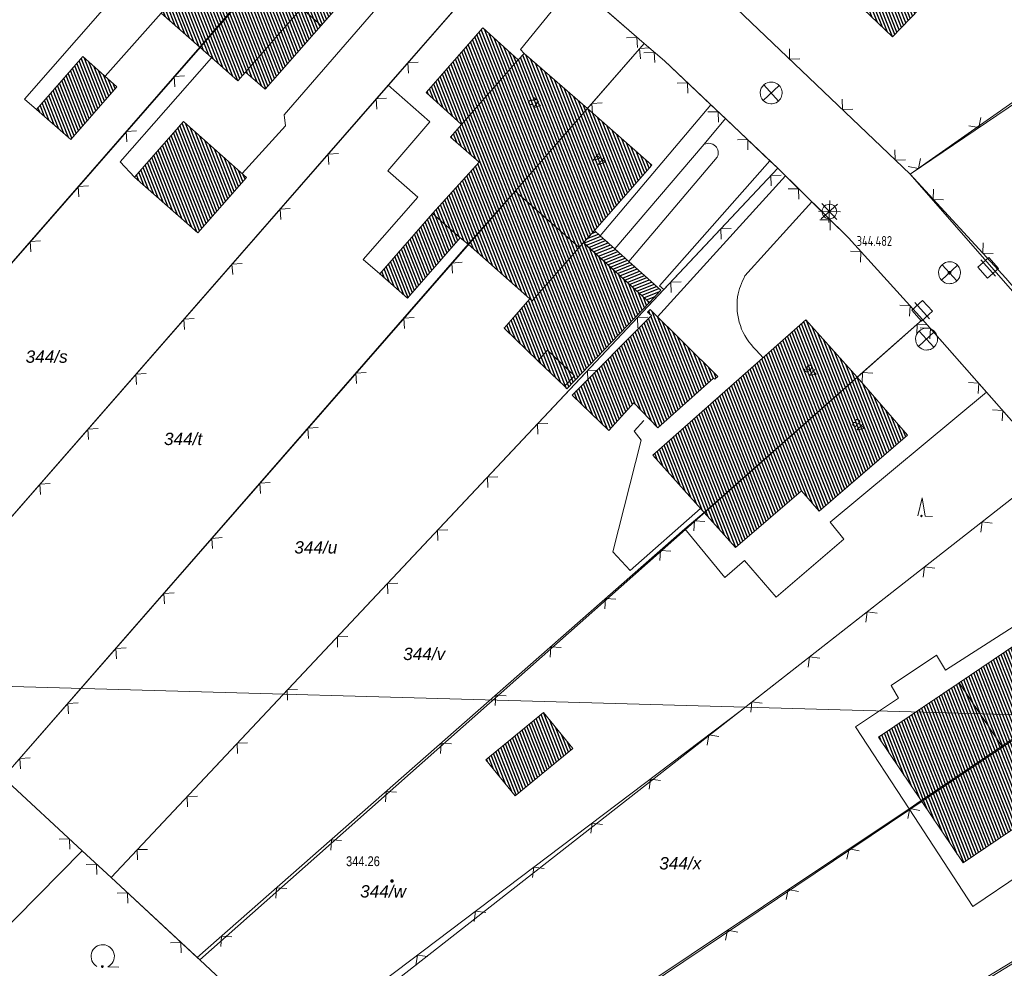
# Model space of a CAD drawing. Header units: metres. Extents: x 345144 to 348639, y 5629211 to 5635235.
# Tile 898 of 1056: x 347776 to 347843, y 5630671 to 5630736. Entities that reach past the tile are written whole.
import ezdxf
from ezdxf.enums import TextEntityAlignment as Align

# ---------------------------------------------------------------- set-up
doc = ezdxf.new("R2010")
doc.units = ezdxf.units.M
doc.header["$MEASUREMENT"] = 0
doc.linetypes.add('4_4', pattern=[1.4, 0.7, -0.7])
for name, color, linetype in [('011 Gebäude', 7, 'Continuous'), ('028 Geländeform', 7, 'Continuous'), ('028 Geländeform Ausg.', 7, 'Continuous'), ('065-066 Ver_Entsorgung', 7, 'Continuous'), ('065-066 Ver_Entsorgung Ausg.', 7, 'Continuous'), ('081-083 Topographie', 7, 'Continuous'), ('AX Flurstück', 7, 'Continuous'), ('AX Gebäude', 7, 'Continuous'), ('Blatt', 7, 'Continuous'), ('Definitionslinie', 7, 'Continuous'), ('Präsentationsobjekt -Text (punktförmig)', 7, 'Continuous')]:
    doc.layers.add(name, color=color, linetype=linetype)
doc.styles.add('ARIAL', font='arial.ttf', dxfattribs={"height": 1})
doc.styles.add('ARIALIT', font='ariali.ttf', dxfattribs={"height": 1})
doc.styles.add('DIN-6776-IT', font='txt', dxfattribs={"height": 1})
pattern_1 = [(111.5294117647, (0, 0), (-0.186045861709, -0.07339575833), [])]

# ---------------------------------------------------------------- blocks, each defined once
blk = doc.blocks.new('alk_3504_nrw')
at = {"color": 134, "lineweight": 5, "true_color": 0x00b2b2, "flags": 128}
for points in [[(-0.729333, -0.684), (-0.707333, -0.707333), (0.707333, 0.707333)], [(-0.707333, 0.707333), (0.707333, -0.707333)]]:
    blk.add_lwpolyline(points, dxfattribs=at)
at = {"color": 134, "lineweight": 5, "true_color": 0x00b2b2}
for start, end in [(90, -90), (-90, 90)]:
    blk.add_arc((0, 0), 1, start, end, dxfattribs=at)
blk = doc.blocks.new('alk_5742_nrw')
at = {"color": 134, "lineweight": 5, "true_color": 0x00b2b2, "flags": 128}
for points in [[(0, -1), (0, 1)], [(1, 0), (-1, 0)], [(0.707333, -0.707333), (-0.707333, 0.707333)], [(-0.707333, -0.707333), (0.707333, 0.707333)]]:
    blk.add_lwpolyline(points, dxfattribs=at)
at = {"color": 134, "lineweight": 5, "true_color": 0x00b2b2}
for start, end in [(0, 180), (180, 0)]:
    blk.add_arc((0, 0), 0.666667, start, end, dxfattribs=at)
blk = doc.blocks.new('alk_043x_nrw')
h = blk.add_hatch(color=7)
edge = h.paths.add_edge_path(flags=0)
edge.add_arc((0, 0), 1, 180, 360, ccw=False)
edge.add_arc((0, 0), 1, 0, 180, ccw=False)
blk = doc.blocks.new('alk_7100_nrwx2')
at = {"true_color": 0x2e2e2e}
h = blk.add_hatch(color=250, dxfattribs=at)
edge = h.paths.add_edge_path(flags=0)
edge.add_arc((0.024073, -0.597267), 0.057254, 180, 360, ccw=False)
edge.add_arc((0.024073, -0.597267), 0.057255, 0, 180, ccw=False)
at = {"color": 250, "lineweight": 5, "true_color": 0x2e2e2e, "flags": 128}
blk.add_lwpolyline([(0.349382, -0.597267), (1, -0.597267)], dxfattribs=at)
at = {"color": 250, "lineweight": 5, "true_color": 0x2e2e2e}
for centre, radius, start, end in [((0.024073, 0.012362), 0.690995, -61.91481688, -118.08518312), ((0.024073, -0.597267), 0.057255, 0, 180), ((0.024073, -0.597267), 0.057254, 180, 0)]:
    blk.add_arc(centre, radius, start, end, dxfattribs=at)
blk = doc.blocks.new('alk_7200_nrwx2')
at = {"true_color": 0x2e2e2e}
h = blk.add_hatch(color=250, dxfattribs=at)
edge = h.paths.add_edge_path(flags=0)
edge.add_arc((-0.020544, -0.388118), 0.055525, 180, 360, ccw=False)
edge.add_arc((-0.020544, -0.388118), 0.055525, 0, 180, ccw=False)
at = {"color": 250, "lineweight": 5, "true_color": 0x2e2e2e, "flags": 128}
blk.add_lwpolyline([(-0.298168, -0.388118), (-0.020544, 1), (0.257079, -0.388118), (0.812326, -0.388118)], dxfattribs=at)
blk.add_lwpolyline([(-0.298168, -0.388118), (-0.020544, 1), (0.257079, -0.388118), (0.812326, -0.388118)], dxfattribs=at)
at = {"color": 250, "lineweight": 5, "true_color": 0x2e2e2e}
for start, end in [(0, 180), (180, 0)]:
    blk.add_arc((-0.020544, -0.388118), 0.055525, start, end, dxfattribs=at)
blk = doc.blocks.new('3488_swc')
at = {"color": 7, "lineweight": 5, "flags": 128}
for points in [[(1, 0), (-1, 0)], [(0.666667, 0.666667), (-0.666667, 0.666667), (-0.666667, -0.666667), (0.666667, -0.666667), (0.666667, 0.666667)]]:
    blk.add_lwpolyline(points, dxfattribs=at)

msp = doc.modelspace()

# ---------------------------------------------------------------- hatches: boundary and pattern name
at = {"layer": '011 Gebäude', "true_color": 0x8f8f8f}
h = msp.add_hatch(dxfattribs=at)
h.set_pattern_fill('_USER', color=252, scale=0.2, angle=201.88235294, style=0, pattern_type=0)
h.set_pattern_definition([(201.882352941, (0, 0), (0.074540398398, -0.185590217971), [])])
h.paths.add_polyline_path([(347814.957, 5630721.822), (347815.344, 5630721.474), (347815.344, 5630721.474), (347816.348, 5630720.571), (347816.348, 5630720.571), (347817.311, 5630719.703), (347817.311, 5630719.703), (347819.49, 5630717.743), (347819.49, 5630717.743), (347818.715, 5630716.891), (347818.715, 5630716.891), (347814.207, 5630720.995), (347814.207, 5630720.995)], flags=0)
at = {"layer": 'AX Gebäude', "true_color": 0x4f4f4f}
h = msp.add_hatch(dxfattribs=at)
h.set_pattern_fill('_USER', color=251, scale=0.2, angle=111.52941176, style=0, pattern_type=0)
h.set_pattern_definition(pattern_1)
h.paths.add_polyline_path([(347788.424, 5630742.884), (347793.377, 5630748.52), (347797.188, 5630745.133), (347787.931, 5630734.37), (347785.298, 5630736.699), (347785.861, 5630737.336), (347789.737, 5630741.725), (347788.499, 5630742.818)], flags=0)
h = msp.add_hatch(dxfattribs=at)
h.set_pattern_fill('_USER', color=251, scale=0.2, angle=111.52941176, style=0, pattern_type=0)
h.set_pattern_definition(pattern_1)
h.paths.add_polyline_path([(347833.392, 5630748.049), (347835.409, 5630746.113), (347837.531, 5630748.323), (347841.274, 5630744.73), (347839.308, 5630742.683), (347840.843, 5630741.209), (347840.671, 5630741.03), (347840.873, 5630740.835), (347835.357, 5630735.078), (347827.852, 5630742.268), (347831.008, 5630745.562), (347832.167, 5630746.771)], flags=0)
h = msp.add_hatch(dxfattribs=at)
h.set_pattern_fill('_USER', color=251, scale=0.2, angle=111.52941176, style=0, pattern_type=0)
h.set_pattern_definition(pattern_1)
h.paths.add_polyline_path([(347796.245, 5630735.862), (347794.902, 5630737.042), (347791.066, 5630732.675), (347790.534, 5630732.069), (347787.931, 5630734.37), (347797.188, 5630745.133), (347801.273, 5630741.583)], flags=0)
h = msp.add_hatch(dxfattribs=at)
h.set_pattern_fill('_USER', color=251, scale=0.2, angle=111.52941176, style=0, pattern_type=0)
h.set_pattern_definition(pattern_1)
h.paths.add_polyline_path([(347791.066, 5630732.675), (347794.902, 5630737.042), (347796.245, 5630735.862), (347792.409, 5630731.495)], flags=0)
h = msp.add_hatch(dxfattribs=at)
h.set_pattern_fill('_USER', color=251, scale=0.2, angle=111.52941176, style=0, pattern_type=0)
h.set_pattern_definition(pattern_1)
h.paths.add_polyline_path([(347803.437, 5630731.263), (347807.31, 5630735.697), (347809.74, 5630733.5), (347805.85, 5630729.086)], flags=0)
h = msp.add_hatch(dxfattribs=at)
h.set_pattern_fill('_USER', color=251, scale=0.2, angle=111.52941176, style=0, pattern_type=0)
h.set_pattern_definition(pattern_1)
h.paths.add_polyline_path([(347776.755, 5630730.114), (347779.931, 5630733.742), (347782.264, 5630731.667), (347779.102, 5630728.057)], flags=0)
h = msp.add_hatch(dxfattribs=at)
h.set_pattern_fill('_USER', color=251, scale=0.2, angle=111.52941176, style=0, pattern_type=0)
h.set_pattern_definition(pattern_1)
h.paths.add_polyline_path([(347805.85, 5630729.086), (347809.74, 5630733.5), (347810.149, 5630733.951), (347814.47, 5630730.168), (347809.518, 5630724.513), (347806.311, 5630720.894), (347805.772, 5630721.318), (347803.869, 5630722.985), (347807.062, 5630726.508), (347805.105, 5630728.224)], flags=0)
h = msp.add_hatch(dxfattribs=at)
h.set_pattern_fill('_USER', color=251, scale=0.2, angle=111.52941176, style=0, pattern_type=0)
h.set_pattern_definition(pattern_1)
h.paths.add_polyline_path([(347814.47, 5630730.168), (347818.882, 5630726.308), (347814.957, 5630721.823), (347814.206, 5630720.996), (347813.908, 5630720.664), (347809.518, 5630724.513)], flags=0)
h = msp.add_hatch(dxfattribs=at)
h.set_pattern_fill('_USER', color=251, scale=0.2, angle=111.52941176, style=0, pattern_type=0)
h.set_pattern_definition(pattern_1)
h.paths.add_polyline_path([(347786.818, 5630729.284), (347791.136, 5630725.453), (347787.808, 5630721.673), (347783.475, 5630725.487)], flags=0)
h = msp.add_hatch(dxfattribs=at)
h.set_pattern_fill('_USER', color=251, scale=0.2, angle=111.52941176, style=0, pattern_type=0)
h.set_pattern_definition(pattern_1)
h.paths.add_polyline_path([(347809.518, 5630724.513), (347813.908, 5630720.664), (347810.694, 5630717.006), (347810.532, 5630717.149), (347806.311, 5630720.894)], flags=0)
h = msp.add_hatch(dxfattribs=at)
h.set_pattern_fill('_USER', color=251, scale=0.2, angle=111.52941176, style=0, pattern_type=0)
h.set_pattern_definition(pattern_1)
h.paths.add_polyline_path([(347800.258, 5630718.856), (347803.869, 5630722.985), (347805.772, 5630721.318), (347802.169, 5630717.188)], flags=0)
h = msp.add_hatch(dxfattribs=at)
h.set_pattern_fill('_USER', color=251, scale=0.2, angle=111.52941176, style=0, pattern_type=0)
h.set_pattern_definition(pattern_1)
h.paths.add_polyline_path([(347814.206, 5630720.996), (347818.715, 5630716.892), (347813.076, 5630710.989), (347812.904, 5630711.174), (347813.588, 5630711.889), (347811.75, 5630713.629), (347811.071, 5630712.918), (347808.772, 5630715.136), (347810.532, 5630717.149), (347810.694, 5630717.006), (347813.908, 5630720.664)], flags=0)
h = msp.add_hatch(dxfattribs=at)
h.set_pattern_fill('_USER', color=251, scale=0.2, angle=111.52941176, style=0, pattern_type=0)
h.set_pattern_definition(pattern_1)
h.paths.add_polyline_path([(347818.773, 5630716.419), (347823.4, 5630711.825), (347823.196, 5630711.646), (347823.094, 5630711.727), (347819.301, 5630708.319), (347817.655, 5630710.022), (347815.936, 5630708.148), (347813.428, 5630710.558), (347818.851, 5630716.003), (347818.583, 5630716.228)], flags=0)
h = msp.add_hatch(dxfattribs=at)
h.set_pattern_fill('_USER', color=251, scale=0.2, angle=111.52941176, style=0, pattern_type=0)
h.set_pattern_definition(pattern_1)
h.paths.add_polyline_path([(347832.95, 5630711.784), (347822.457, 5630702.533), (347818.945, 5630706.458), (347829.436, 5630715.703)], flags=0)
h = msp.add_hatch(dxfattribs=at)
h.set_pattern_fill('_USER', color=251, scale=0.2, angle=111.52941176, style=0, pattern_type=0)
h.set_pattern_definition(pattern_1)
h.paths.add_polyline_path([(347811.75, 5630713.629), (347813.588, 5630711.889), (347812.904, 5630711.174), (347811.071, 5630712.918)], flags=0)
h = msp.add_hatch(dxfattribs=at)
h.set_pattern_fill('_USER', color=251, scale=0.2, angle=111.52941176, style=0, pattern_type=0)
h.set_pattern_definition(pattern_1)
h.paths.add_polyline_path([(347822.457, 5630702.533), (347832.95, 5630711.784), (347836.389, 5630707.813), (347830.331, 5630702.616), (347829.138, 5630704.007), (347824.611, 5630700.126)], flags=0)
h = msp.add_hatch(dxfattribs=at)
h.set_pattern_fill('_USER', color=251, scale=0.2, angle=111.52941176, style=0, pattern_type=0)
h.set_pattern_definition(pattern_1)
h.paths.add_polyline_path([(347839.911, 5630690.873), (347846.205, 5630695.119), (347849.137, 5630690.771), (347842.842, 5630686.527)], flags=0)
h = msp.add_hatch(dxfattribs=at)
h.set_pattern_fill('_USER', color=251, scale=0.2, angle=111.52941176, style=0, pattern_type=0)
h.set_pattern_definition(pattern_1)
h.paths.add_polyline_path([(347837.326, 5630682.806), (347834.394, 5630687.153), (347839.911, 5630690.873), (347842.842, 5630686.527)], flags=0)
h = msp.add_hatch(dxfattribs=at)
h.set_pattern_fill('_USER', color=251, scale=0.2, angle=111.52941176, style=0, pattern_type=0)
h.set_pattern_definition(pattern_1)
h.paths.add_polyline_path([(347842.842, 5630686.527), (347849.137, 5630690.771), (347852.13, 5630686.33), (347845.841, 5630682.092), (347844.14, 5630681.219), (347840.192, 5630678.557), (347837.326, 5630682.806)], flags=0)
h = msp.add_hatch(dxfattribs=at)
h.set_pattern_fill('_USER', color=251, scale=0.2, angle=111.52941176, style=0, pattern_type=0)
h.set_pattern_definition(pattern_1)
h.paths.add_polyline_path([(347807.519, 5630685.61), (347811.473, 5630688.835), (347813.483, 5630686.37), (347809.529, 5630683.145)], flags=0)

# ---------------------------------------------------------------- linework, layer by layer
at = {"layer": '011 Gebäude', "color": 251, "linetype": 'Continuous', "lineweight": 13, "true_color": 0x4f4f4f, "flags": 128}
msp.add_lwpolyline([(347814.957, 5630721.822), (347815.344, 5630721.474), (347815.344, 5630721.474), (347816.348, 5630720.571), (347816.348, 5630720.571), (347817.311, 5630719.703), (347817.311, 5630719.703), (347819.49, 5630717.743), (347819.49, 5630717.743), (347818.715, 5630716.891), (347818.715, 5630716.891), (347814.207, 5630720.995), (347814.207, 5630720.995), (347814.957, 5630721.822)], dxfattribs=at)
at = {"layer": '081-083 Topographie', "color": 7, "linetype": 'Continuous', "lineweight": 5, "flags": 128}
for points in [[(347794.506, 5630755.477), (347793.321, 5630751.721), (347793.321, 5630751.721), (347780.726, 5630737.465), (347780.726, 5630737.465), (347781.281, 5630736.91), (347781.281, 5630736.91), (347775.94, 5630730.818), (347775.94, 5630730.818), (347776.755, 5630730.114)], [(347836.558, 5630725.678), (347870.827, 5630748.876)], [(347814.196, 5630746.266), (347814.769, 5630745.766), (347814.769, 5630745.766), (347816.038, 5630744.66), (347816.038, 5630744.66), (347823.323, 5630738.308), (347823.323, 5630738.308), (347823.689, 5630737.989), (347823.689, 5630737.989), (347836.558, 5630725.678)], [(347790.837, 5630725.719), (347793.796, 5630728.995), (347793.796, 5630728.995), (347793.706, 5630729.752), (347793.706, 5630729.752), (347805.816, 5630743.717), (347805.816, 5630743.717), (347807.171, 5630744.393)], [(347766.29, 5630692.204), (347800.843, 5630731.785), (347800.843, 5630731.785), (347806.79, 5630738.598), (347806.79, 5630738.598), (347809.825, 5630742.074)], [(347809.825, 5630742.074), (347811.069, 5630740.988), (347811.069, 5630740.988), (347813.589, 5630738.789), (347813.589, 5630738.789), (347818.349, 5630734.633)], [(347810.149, 5630733.951), (347809.904, 5630734.22), (347809.904, 5630734.22), (347813.589, 5630738.789)], [(347781.454, 5630732.387), (347785.298, 5630736.698)], [(347758.138, 5630700.246), (347787.931, 5630734.37)], [(347814.47, 5630730.168), (347818.349, 5630734.633)], [(347818.349, 5630734.633), (347819.741, 5630733.436), (347819.741, 5630733.436), (347822.923, 5630730.43), (347822.923, 5630730.43), (347823.919, 5630729.488), (347823.919, 5630729.488), (347826.971, 5630726.603), (347826.971, 5630726.603), (347827.507, 5630726.097)], [(347783.475, 5630725.487), (347782.494, 5630726.533), (347782.494, 5630726.533), (347788.747, 5630733.648)], [(347800.843, 5630731.785), (347803.679, 5630729.266), (347803.679, 5630729.266), (347800.801, 5630725.903), (347800.801, 5630725.903), (347802.867, 5630724.104), (347802.867, 5630724.104), (347799.125, 5630719.848), (347799.125, 5630719.848), (347800.258, 5630718.855)], [(347815.344, 5630721.474), (347822.923, 5630730.43)], [(347822.471, 5630727.726), (347823.919, 5630729.488)], [(347816.348, 5630720.571), (347822.471, 5630727.726)], [(347823.364, 5630726.841), (347817.311, 5630719.703)], [(347781.863, 5630677.544), (347819.696, 5630717.788), (347819.696, 5630717.788), (347827.507, 5630726.097)], [(347819.696, 5630717.788), (347819.408, 5630718.031), (347819.408, 5630718.031), (347826.971, 5630726.603)], [(347827.507, 5630726.097), (347828.034, 5630725.575), (347828.034, 5630725.575), (347829.834, 5630723.795), (347829.834, 5630723.795), (347832.338, 5630721.316), (347832.338, 5630721.316), (347837.423, 5630715.743)], [(347819.274, 5630715.921), (347828.034, 5630725.575)], [(347836.558, 5630725.678), (347843.119, 5630718.561), (347843.119, 5630718.561), (347843.517, 5630718.078), (347843.517, 5630718.078), (347846.009, 5630715.052), (347846.009, 5630715.052), (347848.673, 5630711.827), (347848.673, 5630711.827), (347850.838, 5630708.914), (347850.838, 5630708.914), (347860.525, 5630715.063)], [(347829.834, 5630723.795), (347825.26, 5630718.72)], [(347774.487, 5630684.393), (347806.311, 5630720.894)], [(347832.95, 5630711.783), (347837.423, 5630715.743)], [(347837.423, 5630715.743), (347841.804, 5630710.759), (347841.804, 5630710.759), (347844.005, 5630708.254), (347844.005, 5630708.254), (347846.136, 5630705.526)], [(347826.019, 5630713.643), (347826.494, 5630713.109)], [(347821.144, 5630701.403), (347823.892, 5630698.085), (347823.892, 5630698.085), (347825.221, 5630699.249), (347825.221, 5630699.249), (347827.39, 5630696.737), (347827.39, 5630696.737), (347832.027, 5630700.697), (347832.027, 5630700.697), (347831.094, 5630701.859), (347831.094, 5630701.859), (347841.804, 5630710.759)], [(347822.212, 5630702.806), (347817.399, 5630698.563), (347817.399, 5630698.563), (347816.224, 5630699.845), (347816.224, 5630699.845), (347818.147, 5630707.478), (347818.147, 5630707.478), (347817.663, 5630708.103), (347817.663, 5630708.103), (347818.339, 5630708.827)], [(347793.789, 5630666.468), (347796.592, 5630667.508), (347796.592, 5630667.508), (347825.029, 5630689.002), (347825.029, 5630689.002), (347846.136, 5630705.526)], [(347787.767, 5630672.061), (347821.144, 5630701.403), (347821.144, 5630701.403), (347822.458, 5630702.532)], [(347846.873, 5630673.809), (347844.17, 5630677.792), (347844.17, 5630677.792), (347840.863, 5630675.567), (347840.863, 5630675.567), (347836.493, 5630682.249), (347836.493, 5630682.249), (347832.828, 5630687.853), (347832.828, 5630687.853), (347835.764, 5630689.809), (347835.764, 5630689.809), (347835.273, 5630690.693), (347835.273, 5630690.693), (347838.362, 5630692.756), (347838.362, 5630692.756), (347838.99, 5630691.739), (347838.99, 5630691.739), (347850.675, 5630699.226)], [(347774.487, 5630684.393), (347779.886, 5630679.379)], [(347806.649, 5630662.307), (347836.493, 5630682.249), (347836.493, 5630682.249), (347837.326, 5630682.805)], [(347817.613, 5630656.027), (347846.873, 5630673.809), (347846.873, 5630673.809), (347861.414, 5630682.57)], [(347779.886, 5630679.379), (347781.863, 5630677.544)], [(347781.863, 5630677.544), (347787.767, 5630672.061)], [(347787.767, 5630672.061), (347787.933, 5630671.907), (347787.933, 5630671.907), (347790.111, 5630669.885)]]:
    msp.add_lwpolyline(points, dxfattribs=at)
at = {"layer": '081-083 Topographie', "color": 7, "linetype": 'Continuous', "lineweight": 5}
for centre, radius, start, end in [((347822.771, 5630727.136), 0.661891, -26.44898966, 116.95217894), ((347829.414, 5630716.454), 4.731857, 151.38760761, 169.74930831), ((347828.923, 5630716.69), 4.208855, 171.72165783, -133.62347168)]:
    msp.add_arc(centre, radius, start, end, dxfattribs=at)
at = {"layer": 'AX Flurstück', "color": 8, "linetype": 'Continuous', "lineweight": 13, "true_color": 0x808080, "flags": 128}
for points in [[(347848.564, 5630779.357), (347870.414, 5630749.44), (347836.557, 5630725.679), (347823.689, 5630737.989), (347814.768, 5630745.766), (347835.034, 5630768.729), (347848.564, 5630779.357)], [(347801.234, 5630749.578), (347758.137, 5630700.246), (347749.896, 5630708.364), (347792.557, 5630757.185), (347801.234, 5630749.578)], [(347758.137, 5630700.246), (347801.234, 5630749.578), (347809.825, 5630742.075), (347766.289, 5630692.204), (347759.652, 5630698.751), (347758.137, 5630700.246)], [(347836.557, 5630725.679), (347870.414, 5630749.44), (347883.676, 5630731.28), (347861.192, 5630715.532), (347851.149, 5630708.495), (347848.673, 5630711.828), (347836.557, 5630725.679)], [(347766.289, 5630692.204), (347809.825, 5630742.075), (347818.349, 5630734.634), (347774.486, 5630684.393), (347769.697, 5630688.84), (347766.289, 5630692.204)], [(347890.653, 5630583.658), (347889.956, 5630588.049), (347887.102, 5630606.032), (347885.944, 5630613.429), (347884.191, 5630622.213), (347882.479, 5630630.583), (347880.158, 5630638.358), (347877.532, 5630647.253), (347874.432, 5630655.16), (347873.725, 5630657.024), (347871.231, 5630663.597), (347868.425, 5630669.178), (347863.438, 5630679.197), (347861.414, 5630682.571), (347854.33, 5630694.156), (347846.136, 5630705.526), (347844.005, 5630708.255), (347837.423, 5630715.744), (347832.337, 5630721.317), (347827.506, 5630726.097), (347819.741, 5630733.436), (347818.349, 5630734.634), (347809.825, 5630742.075)], [(347823.689, 5630737.989), (347836.557, 5630725.679), (347848.673, 5630711.828), (347851.149, 5630708.495), (347859.269, 5630697.518), (347860.086, 5630696.184), (347863.979, 5630689.792), (347868.642, 5630682.147), (347876.672, 5630666.011), (347883.21, 5630649.104), (347888.324, 5630631.874), (347890.92, 5630619.431), (347891.863, 5630614.299)], [(347774.486, 5630684.393), (347818.349, 5630734.634), (347819.741, 5630733.436), (347827.506, 5630726.097), (347781.862, 5630677.544), (347779.885, 5630679.379), (347774.486, 5630684.393)], [(347781.862, 5630677.544), (347827.506, 5630726.097), (347832.337, 5630721.317), (347837.423, 5630715.744), (347787.932, 5630671.907), (347781.862, 5630677.544)], [(347787.932, 5630671.907), (347837.423, 5630715.744), (347844.005, 5630708.255), (347846.136, 5630705.526), (347794.911, 5630665.426), (347790.11, 5630669.885), (347787.932, 5630671.907)], [(347794.911, 5630665.426), (347846.136, 5630705.526), (347854.33, 5630694.156), (347801.901, 5630658.915), (347800.878, 5630659.885), (347800.363, 5630660.363), (347794.911, 5630665.426)], [(347801.901, 5630658.915), (347854.33, 5630694.156), (347861.414, 5630682.571), (347810.228, 5630651.251), (347801.901, 5630658.915)], [(347730.445, 5630649.275), (347769.697, 5630688.84), (347774.486, 5630684.393), (347779.885, 5630679.379), (347740.545, 5630639.478), (347730.445, 5630649.275)], [(347740.545, 5630639.478), (347779.885, 5630679.379), (347781.862, 5630677.544), (347787.932, 5630671.907), (347790.11, 5630669.885), (347750.705, 5630629.855), (347744.006, 5630636.172), (347740.545, 5630639.478)]]:
    msp.add_lwpolyline(points, dxfattribs=at)
at = {"layer": 'AX Gebäude', "color": 7, "linetype": 'Continuous', "lineweight": 5, "flags": 128}
for points in [[(347788.424, 5630742.884), (347793.377, 5630748.52), (347797.188, 5630745.133), (347787.931, 5630734.37), (347785.298, 5630736.699), (347785.861, 5630737.336), (347789.737, 5630741.725), (347788.499, 5630742.818), (347788.424, 5630742.884)], [(347833.392, 5630748.049), (347835.409, 5630746.113), (347837.531, 5630748.323), (347841.274, 5630744.73), (347839.308, 5630742.683), (347840.843, 5630741.209), (347840.671, 5630741.03), (347840.873, 5630740.835), (347835.357, 5630735.078), (347827.852, 5630742.268), (347831.008, 5630745.562), (347832.167, 5630746.771), (347833.392, 5630748.049)], [(347796.245, 5630735.862), (347794.902, 5630737.042), (347791.066, 5630732.675), (347790.534, 5630732.069), (347787.931, 5630734.37), (347797.188, 5630745.133), (347801.273, 5630741.583), (347796.245, 5630735.862)], [(347791.066, 5630732.675), (347794.902, 5630737.042), (347796.245, 5630735.862), (347792.409, 5630731.495), (347791.066, 5630732.675)], [(347803.437, 5630731.263), (347807.31, 5630735.697), (347809.74, 5630733.5), (347805.85, 5630729.086), (347803.437, 5630731.263)], [(347776.755, 5630730.114), (347779.931, 5630733.742), (347782.264, 5630731.667), (347779.102, 5630728.057), (347776.755, 5630730.114)], [(347805.85, 5630729.086), (347809.74, 5630733.5), (347810.149, 5630733.951), (347814.47, 5630730.168), (347809.518, 5630724.513), (347806.311, 5630720.894), (347805.772, 5630721.318), (347803.869, 5630722.985), (347807.062, 5630726.508), (347805.105, 5630728.224), (347805.85, 5630729.086)], [(347814.47, 5630730.168), (347818.882, 5630726.308), (347814.957, 5630721.823), (347814.206, 5630720.996), (347813.908, 5630720.664), (347809.518, 5630724.513), (347814.47, 5630730.168)], [(347786.818, 5630729.284), (347791.136, 5630725.453), (347787.808, 5630721.673), (347783.475, 5630725.487), (347786.818, 5630729.284)], [(347809.518, 5630724.513), (347813.908, 5630720.664), (347810.694, 5630717.006), (347810.532, 5630717.149), (347806.311, 5630720.894), (347809.518, 5630724.513)], [(347800.258, 5630718.856), (347803.869, 5630722.985), (347805.772, 5630721.318), (347802.169, 5630717.188), (347800.258, 5630718.856)], [(347814.206, 5630720.996), (347818.715, 5630716.892), (347813.076, 5630710.989), (347812.904, 5630711.174), (347813.588, 5630711.889), (347811.75, 5630713.629), (347811.071, 5630712.918), (347808.772, 5630715.136), (347810.532, 5630717.149), (347810.694, 5630717.006), (347813.908, 5630720.664), (347814.206, 5630720.996)], [(347818.773, 5630716.419), (347823.4, 5630711.825), (347823.196, 5630711.646), (347823.094, 5630711.727), (347819.301, 5630708.319), (347817.655, 5630710.022), (347815.936, 5630708.148), (347813.428, 5630710.558), (347818.851, 5630716.003), (347818.583, 5630716.228), (347818.773, 5630716.419)], [(347832.95, 5630711.784), (347822.457, 5630702.533), (347818.945, 5630706.458), (347829.436, 5630715.703), (347832.95, 5630711.784)], [(347811.75, 5630713.629), (347813.588, 5630711.889), (347812.904, 5630711.174), (347811.071, 5630712.918), (347811.75, 5630713.629)], [(347822.457, 5630702.533), (347832.95, 5630711.784), (347836.389, 5630707.813), (347830.331, 5630702.616), (347829.138, 5630704.007), (347824.611, 5630700.126), (347822.457, 5630702.533)], [(347839.911, 5630690.873), (347846.205, 5630695.119), (347849.137, 5630690.771), (347842.842, 5630686.527), (347839.911, 5630690.873)], [(347837.326, 5630682.806), (347834.394, 5630687.153), (347839.911, 5630690.873), (347842.842, 5630686.527), (347837.326, 5630682.806)], [(347842.842, 5630686.527), (347849.137, 5630690.771), (347852.13, 5630686.33), (347845.841, 5630682.092), (347844.14, 5630681.219), (347840.192, 5630678.557), (347837.326, 5630682.806), (347842.842, 5630686.527)], [(347807.519, 5630685.61), (347811.473, 5630688.835), (347813.483, 5630686.37), (347809.529, 5630683.145), (347807.519, 5630685.61)]]:
    msp.add_lwpolyline(points, dxfattribs=at)
at = {"layer": 'Blatt', "color": 205, "linetype": 'Continuous', "lineweight": 5, "true_color": 0x873099, "flags": 128}
for points in [[(347367.669, 5630702.092), (347374.708, 5630951.97), (347874.464, 5630937.896), (347867.426, 5630688.019), (347367.669, 5630702.092)], [(347360.632, 5630452.215), (347367.669, 5630702.092), (347867.426, 5630688.019), (347860.388, 5630438.144), (347360.632, 5630452.215)]]:
    msp.add_lwpolyline(points, dxfattribs=at)
at = {"layer": 'Definitionslinie', "color": 7, "linetype": 'Continuous', "lineweight": 5, "flags": 128}
for points in [[(347836.558, 5630725.678), (347870.827, 5630748.876)], [(347793.706, 5630729.752), (347805.816, 5630743.717)], [(347800.843, 5630731.785), (347806.79, 5630738.598)], [(347809.904, 5630734.22), (347813.589, 5630738.789)], [(347813.589, 5630738.789), (347818.349, 5630734.633)], [(347823.689, 5630737.989), (347836.558, 5630725.678)], [(347775.94, 5630730.818), (347781.281, 5630736.91)], [(347781.454, 5630732.387), (347785.298, 5630736.698)], [(347817.9, 5630734.361), (347817.852, 5630735.067), (347817.147, 5630735.019)], [(347817.9, 5630734.361), (347817.852, 5630735.067), (347817.147, 5630735.019)], [(347758.138, 5630700.246), (347787.931, 5630734.37)], [(347809.904, 5630734.22), (347810.149, 5630733.951)], [(347814.47, 5630730.168), (347818.349, 5630734.633)], [(347818.754, 5630734.337), (347818.049, 5630734.288), (347818.099, 5630733.582)], [(347818.754, 5630734.337), (347818.049, 5630734.288), (347818.099, 5630733.582)], [(347818.349, 5630734.633), (347819.741, 5630733.436)], [(347828.301, 5630734.269), (347828.317, 5630733.562), (347829.024, 5630733.577)], [(347828.301, 5630734.269), (347828.317, 5630733.562), (347829.024, 5630733.577)], [(347782.494, 5630726.533), (347788.747, 5630733.648)], [(347819.098, 5630733.329), (347819.045, 5630734.035), (347818.34, 5630733.981)], [(347819.098, 5630733.329), (347819.045, 5630734.035), (347818.34, 5630733.981)], [(347802.878, 5630733.356), (347802.172, 5630733.308), (347802.22, 5630732.603)], [(347802.878, 5630733.356), (347802.172, 5630733.308), (347802.22, 5630732.603)], [(347819.741, 5630733.436), (347822.923, 5630730.43)], [(347786.894, 5630732.422), (347786.188, 5630732.374), (347786.236, 5630731.668)], [(347786.894, 5630732.422), (347786.188, 5630732.374), (347786.236, 5630731.668)], [(347766.29, 5630692.204), (347800.843, 5630731.785)], [(347800.843, 5630731.785), (347803.679, 5630729.266)], [(347821.352, 5630731.226), (347821.332, 5630731.933), (347820.625, 5630731.913)], [(347821.352, 5630731.226), (347821.332, 5630731.933), (347820.625, 5630731.913)], [(347775.94, 5630730.818), (347776.755, 5630730.114)], [(347800.713, 5630730.876), (347800.007, 5630730.828), (347800.055, 5630730.122)], [(347800.713, 5630730.876), (347800.007, 5630730.828), (347800.055, 5630730.122)], [(347831.914, 5630730.812), (347831.93, 5630730.105), (347832.637, 5630730.121)], [(347831.914, 5630730.812), (347831.93, 5630730.105), (347832.637, 5630730.121)], [(347815.475, 5630730.563), (347814.77, 5630730.513), (347814.819, 5630729.808)], [(347815.475, 5630730.563), (347814.77, 5630730.513), (347814.819, 5630729.808)], [(347815.344, 5630721.474), (347822.923, 5630730.43)], [(347822.923, 5630730.43), (347823.919, 5630729.488)], [(347793.706, 5630729.752), (347793.796, 5630728.995)], [(347822.471, 5630727.726), (347823.919, 5630729.488)], [(347823.441, 5630729.252), (347823.421, 5630729.959), (347822.714, 5630729.939)], [(347823.441, 5630729.252), (347823.421, 5630729.959), (347822.714, 5630729.939)], [(347823.919, 5630729.488), (347826.971, 5630726.603)], [(347840.577, 5630729.002), (347841.271, 5630728.868), (347841.405, 5630729.563)], [(347840.577, 5630729.002), (347841.271, 5630728.868), (347841.405, 5630729.563)], [(347790.837, 5630725.719), (347793.796, 5630728.995)], [(347800.801, 5630725.903), (347803.679, 5630729.266)], [(347783.605, 5630728.655), (347782.9, 5630728.607), (347782.948, 5630727.902)], [(347783.605, 5630728.655), (347782.9, 5630728.607), (347782.948, 5630727.902)], [(347816.348, 5630720.571), (347822.471, 5630727.726)], [(347825.465, 5630727.339), (347825.445, 5630728.046), (347824.738, 5630728.026)], [(347825.465, 5630727.339), (347825.445, 5630728.046), (347824.738, 5630728.026)], [(347797.425, 5630727.109), (347796.719, 5630727.061), (347796.767, 5630726.356)], [(347797.425, 5630727.109), (347796.719, 5630727.061), (347796.767, 5630726.356)], [(347817.311, 5630719.703), (347823.364, 5630726.841)], [(347835.527, 5630727.356), (347835.543, 5630726.649), (347836.25, 5630726.665)], [(347835.527, 5630727.356), (347835.543, 5630726.649), (347836.25, 5630726.665)], [(347836.436, 5630726.199), (347837.13, 5630726.065), (347837.264, 5630726.76)], [(347836.436, 5630726.199), (347837.13, 5630726.065), (347837.264, 5630726.76)], [(347782.494, 5630726.533), (347783.475, 5630725.487)], [(347819.408, 5630718.031), (347826.971, 5630726.603)], [(347819.696, 5630717.788), (347827.507, 5630726.097)], [(347826.971, 5630726.603), (347827.507, 5630726.097)], [(347827.507, 5630726.097), (347828.034, 5630725.575)], [(347800.801, 5630725.903), (347802.867, 5630724.104)], [(347819.274, 5630715.921), (347828.034, 5630725.575)], [(347827.733, 5630725.607), (347827.026, 5630725.586), (347827.048, 5630724.879)], [(347827.733, 5630725.607), (347827.026, 5630725.586), (347827.048, 5630724.879)], [(347828.034, 5630725.575), (347829.834, 5630723.795)], [(347836.558, 5630725.678), (347843.119, 5630718.561)], [(347780.317, 5630724.889), (347779.611, 5630724.841), (347779.659, 5630724.135)], [(347780.317, 5630724.889), (347779.611, 5630724.841), (347779.659, 5630724.135)], [(347828.938, 5630723.978), (347828.934, 5630724.685), (347828.227, 5630724.681)], [(347828.938, 5630723.978), (347828.934, 5630724.685), (347828.227, 5630724.681)], [(347799.125, 5630719.848), (347802.867, 5630724.104)], [(347838.173, 5630724.664), (347838.144, 5630723.958), (347838.851, 5630723.929)], [(347838.173, 5630724.664), (347838.144, 5630723.958), (347838.851, 5630723.929)], [(347794.137, 5630723.342), (347793.431, 5630723.295), (347793.479, 5630722.589)], [(347794.137, 5630723.342), (347793.431, 5630723.295), (347793.479, 5630722.589)], [(347825.26, 5630718.72), (347829.834, 5630723.795)], [(347829.834, 5630723.795), (347832.338, 5630721.316)], [(347831.09, 5630721.848), (347831.086, 5630722.556), (347830.379, 5630722.552)], [(347831.09, 5630721.848), (347831.086, 5630722.556), (347830.379, 5630722.552)], [(347824.308, 5630721.964), (347823.602, 5630721.943), (347823.623, 5630721.236)], [(347824.308, 5630721.964), (347823.602, 5630721.943), (347823.623, 5630721.236)], [(347832.338, 5630721.316), (347837.423, 5630715.743)], [(347774.487, 5630684.393), (347806.311, 5630720.894)], [(347777.028, 5630721.122), (347776.323, 5630721.074), (347776.371, 5630720.369)], [(347777.028, 5630721.122), (347776.323, 5630721.074), (347776.371, 5630720.369)], [(347841.562, 5630720.988), (347841.533, 5630720.281), (347842.24, 5630720.253)], [(347841.562, 5630720.988), (347841.533, 5630720.281), (347842.24, 5630720.253)], [(347833.163, 5630719.67), (347833.195, 5630720.376), (347832.489, 5630720.409)], [(347833.163, 5630719.67), (347833.195, 5630720.376), (347832.489, 5630720.409)], [(347790.848, 5630719.576), (347790.143, 5630719.528), (347790.191, 5630718.822)], [(347790.848, 5630719.576), (347790.143, 5630719.528), (347790.191, 5630718.822)], [(347799.125, 5630719.848), (347800.258, 5630718.855)], [(347805.891, 5630719.651), (347805.185, 5630719.603), (347805.233, 5630718.897)], [(347805.891, 5630719.651), (347805.185, 5630719.603), (347805.233, 5630718.897)], [(347819.408, 5630718.031), (347819.696, 5630717.788)], [(347820.884, 5630718.321), (347820.177, 5630718.299), (347820.199, 5630717.593)], [(347820.884, 5630718.321), (347820.177, 5630718.299), (347820.199, 5630717.593)], [(347781.863, 5630677.544), (347819.696, 5630717.788)], [(347836.533, 5630715.976), (347836.566, 5630716.683), (347835.859, 5630716.715)], [(347836.533, 5630715.976), (347836.566, 5630716.683), (347835.859, 5630716.715)], [(347787.56, 5630715.809), (347786.855, 5630715.761), (347786.903, 5630715.056)], [(347787.56, 5630715.809), (347786.855, 5630715.761), (347786.903, 5630715.056)], [(347802.605, 5630715.882), (347801.899, 5630715.834), (347801.948, 5630715.129)], [(347802.605, 5630715.882), (347801.899, 5630715.834), (347801.948, 5630715.129)], [(347818.61, 5630715.903), (347817.903, 5630715.881), (347817.925, 5630715.174)], [(347818.61, 5630715.903), (347817.903, 5630715.881), (347817.925, 5630715.174)], [(347832.95, 5630711.783), (347837.423, 5630715.743)], [(347837.764, 5630715.377), (347837.058, 5630715.42), (347837.015, 5630714.714)], [(347837.764, 5630715.377), (347837.058, 5630715.42), (347837.015, 5630714.714)], [(347837.423, 5630715.743), (347841.804, 5630710.759)], [(347837.918, 5630714.423), (347837.963, 5630715.129), (347837.257, 5630715.174)], [(347837.918, 5630714.423), (347837.963, 5630715.129), (347837.257, 5630715.174)], [(347826.019, 5630713.643), (347826.494, 5630713.109)], [(347784.272, 5630712.042), (347783.567, 5630711.995), (347783.614, 5630711.289)], [(347784.272, 5630712.042), (347783.567, 5630711.995), (347783.614, 5630711.289)], [(347799.319, 5630712.114), (347798.614, 5630712.065), (347798.662, 5630711.36)], [(347799.319, 5630712.114), (347798.614, 5630712.065), (347798.662, 5630711.36)], [(347815.185, 5630712.26), (347814.478, 5630712.238), (347814.5, 5630711.531)], [(347815.185, 5630712.26), (347814.478, 5630712.238), (347814.5, 5630711.531)], [(347834.02, 5630712.063), (347833.315, 5630712.106), (347833.272, 5630711.4)], [(347834.02, 5630712.063), (347833.315, 5630712.106), (347833.272, 5630711.4)], [(347841.219, 5630710.668), (347841.264, 5630711.373), (347840.558, 5630711.419)], [(347841.219, 5630710.668), (347841.264, 5630711.373), (347840.558, 5630711.419)], [(347831.094, 5630701.859), (347841.804, 5630710.759)], [(347841.804, 5630710.759), (347844.005, 5630708.254)], [(347842.859, 5630708.801), (347842.905, 5630709.507), (347842.199, 5630709.552)], [(347842.859, 5630708.801), (347842.905, 5630709.507), (347842.199, 5630709.552)], [(347811.76, 5630708.617), (347811.054, 5630708.595), (347811.075, 5630707.888)], [(347811.76, 5630708.617), (347811.054, 5630708.595), (347811.075, 5630707.888)], [(347817.663, 5630708.103), (347818.339, 5630708.827)], [(347780.984, 5630708.276), (347780.278, 5630708.228), (347780.326, 5630707.522)], [(347780.984, 5630708.276), (347780.278, 5630708.228), (347780.326, 5630707.522)], [(347796.033, 5630708.345), (347795.328, 5630708.297), (347795.376, 5630707.591)], [(347796.033, 5630708.345), (347795.328, 5630708.297), (347795.376, 5630707.591)], [(347817.663, 5630708.103), (347818.147, 5630707.478)], [(347816.224, 5630699.845), (347818.147, 5630707.478)], [(347825.029, 5630689.002), (347846.136, 5630705.526)], [(347777.696, 5630704.509), (347776.99, 5630704.461), (347777.038, 5630703.756)], [(347777.696, 5630704.509), (347776.99, 5630704.461), (347777.038, 5630703.756)], [(347792.747, 5630704.576), (347792.042, 5630704.528), (347792.09, 5630703.822)], [(347792.747, 5630704.576), (347792.042, 5630704.528), (347792.09, 5630703.822)], [(347808.336, 5630704.974), (347807.629, 5630704.952), (347807.651, 5630704.245)], [(347808.336, 5630704.974), (347807.629, 5630704.952), (347807.651, 5630704.245)], [(347817.399, 5630698.563), (347822.212, 5630702.806)], [(347821.144, 5630701.403), (347822.458, 5630702.532)], [(347822.506, 5630701.914), (347821.801, 5630701.968), (347821.748, 5630701.262)], [(347822.506, 5630701.914), (347821.801, 5630701.968), (347821.748, 5630701.262)], [(347831.094, 5630701.859), (347832.027, 5630700.697)], [(347842.19, 5630701.802), (347841.488, 5630701.887), (347841.403, 5630701.185)], [(347842.19, 5630701.802), (347841.488, 5630701.887), (347841.403, 5630701.185)], [(347787.767, 5630672.061), (347821.144, 5630701.403)], [(347804.911, 5630701.331), (347804.204, 5630701.309), (347804.226, 5630700.602)], [(347804.911, 5630701.331), (347804.204, 5630701.309), (347804.226, 5630700.602)], [(347821.144, 5630701.403), (347823.892, 5630698.085)], [(347789.462, 5630700.807), (347788.756, 5630700.759), (347788.804, 5630700.054)], [(347789.462, 5630700.807), (347788.756, 5630700.759), (347788.804, 5630700.054)], [(347827.39, 5630696.737), (347832.027, 5630700.697)], [(347816.224, 5630699.845), (347817.399, 5630698.563)], [(347820.182, 5630699.892), (347819.476, 5630699.937), (347819.431, 5630699.231)], [(347820.182, 5630699.892), (347819.476, 5630699.937), (347819.431, 5630699.231)], [(347823.892, 5630698.085), (347825.221, 5630699.249)], [(347825.221, 5630699.249), (347827.39, 5630696.737)], [(347838.99, 5630691.739), (347850.675, 5630699.226)], [(347838.253, 5630698.72), (347837.551, 5630698.805), (347837.466, 5630698.103)], [(347838.253, 5630698.72), (347837.551, 5630698.805), (347837.466, 5630698.103)], [(347801.486, 5630697.688), (347800.78, 5630697.666), (347800.801, 5630696.959)], [(347801.486, 5630697.688), (347800.78, 5630697.666), (347800.801, 5630696.959)], [(347786.176, 5630697.039), (347785.47, 5630696.99), (347785.519, 5630696.285)], [(347786.176, 5630697.039), (347785.47, 5630696.99), (347785.519, 5630696.285)], [(347816.427, 5630696.59), (347815.721, 5630696.636), (347815.676, 5630695.93)], [(347816.427, 5630696.59), (347815.721, 5630696.636), (347815.676, 5630695.93)], [(347834.316, 5630695.637), (347833.614, 5630695.723), (347833.528, 5630695.021)], [(347834.316, 5630695.637), (347833.614, 5630695.723), (347833.528, 5630695.021)], [(347798.062, 5630694.045), (347797.355, 5630694.023), (347797.377, 5630693.316)], [(347798.062, 5630694.045), (347797.355, 5630694.023), (347797.377, 5630693.316)], [(347782.89, 5630693.27), (347782.184, 5630693.222), (347782.233, 5630692.516)], [(347782.89, 5630693.27), (347782.184, 5630693.222), (347782.233, 5630692.516)], [(347812.672, 5630693.289), (347811.966, 5630693.335), (347811.921, 5630692.629)], [(347812.672, 5630693.289), (347811.966, 5630693.335), (347811.921, 5630692.629)], [(347830.379, 5630692.555), (347829.677, 5630692.641), (347829.591, 5630691.939)], [(347830.379, 5630692.555), (347829.677, 5630692.641), (347829.591, 5630691.939)], [(347835.273, 5630690.693), (347838.362, 5630692.756)], [(347838.362, 5630692.756), (347838.99, 5630691.739)], [(347794.637, 5630690.402), (347793.93, 5630690.38), (347793.952, 5630689.673)], [(347794.637, 5630690.402), (347793.93, 5630690.38), (347793.952, 5630689.673)], [(347835.273, 5630690.693), (347835.764, 5630689.809)], [(347808.916, 5630689.988), (347808.211, 5630690.033), (347808.165, 5630689.328)], [(347808.916, 5630689.988), (347808.211, 5630690.033), (347808.165, 5630689.328)], [(347832.828, 5630687.853), (347835.764, 5630689.809)], [(347779.604, 5630689.501), (347778.899, 5630689.453), (347778.947, 5630688.747)], [(347779.604, 5630689.501), (347778.899, 5630689.453), (347778.947, 5630688.747)], [(347796.592, 5630667.508), (347825.029, 5630689.002)], [(347826.442, 5630689.473), (347825.74, 5630689.559), (347825.654, 5630688.857)], [(347826.442, 5630689.473), (347825.74, 5630689.559), (347825.654, 5630688.857)], [(347832.828, 5630687.853), (347836.493, 5630682.249), (347836.493, 5630682.249), (347840.863, 5630675.567)], [(347823.477, 5630687.202), (347822.777, 5630687.3), (347822.679, 5630686.599)], [(347823.477, 5630687.202), (347822.777, 5630687.3), (347822.679, 5630686.599)], [(347791.212, 5630686.759), (347790.505, 5630686.737), (347790.527, 5630686.03)], [(347791.212, 5630686.759), (347790.505, 5630686.737), (347790.527, 5630686.03)], [(347805.161, 5630686.687), (347804.456, 5630686.732), (347804.41, 5630686.026)], [(347805.161, 5630686.687), (347804.456, 5630686.732), (347804.41, 5630686.026)], [(347776.318, 5630685.732), (347775.613, 5630685.684), (347775.661, 5630684.979)], [(347776.318, 5630685.732), (347775.613, 5630685.684), (347775.661, 5630684.979)], [(347774.487, 5630684.393), (347779.886, 5630679.379)], [(347819.488, 5630684.187), (347818.788, 5630684.285), (347818.691, 5630683.584)], [(347819.488, 5630684.187), (347818.788, 5630684.285), (347818.691, 5630683.584)], [(347787.787, 5630683.116), (347787.081, 5630683.094), (347787.102, 5630682.387)], [(347787.787, 5630683.116), (347787.081, 5630683.094), (347787.102, 5630682.387)], [(347801.406, 5630683.385), (347800.7, 5630683.431), (347800.655, 5630682.725)], [(347801.406, 5630683.385), (347800.7, 5630683.431), (347800.655, 5630682.725)], [(347806.649, 5630662.307), (347836.493, 5630682.249), (347836.493, 5630682.249), (347837.326, 5630682.805)], [(347837.232, 5630682.141), (347836.538, 5630682.279), (347836.4, 5630681.585)], [(347837.231, 5630682.141), (347836.538, 5630682.279), (347836.4, 5630681.586)], [(347815.5, 5630681.172), (347814.799, 5630681.27), (347814.702, 5630680.57)], [(347815.5, 5630681.172), (347814.799, 5630681.27), (347814.702, 5630680.57)], [(347779.045, 5630679.478), (347779.018, 5630680.185), (347778.312, 5630680.159)], [(347779.045, 5630679.478), (347779.018, 5630680.185), (347778.312, 5630680.159)], [(347797.651, 5630680.084), (347796.945, 5630680.129), (347796.9, 5630679.424)], [(347797.651, 5630680.084), (347796.945, 5630680.129), (347796.9, 5630679.424)], [(347779.886, 5630679.379), (347781.863, 5630677.544)], [(347784.363, 5630679.473), (347783.656, 5630679.451), (347783.678, 5630678.744)], [(347784.363, 5630679.473), (347783.656, 5630679.451), (347783.678, 5630678.744)], [(347833.074, 5630679.363), (347832.381, 5630679.501), (347832.243, 5630678.807)], [(347833.074, 5630679.363), (347832.381, 5630679.501), (347832.243, 5630678.808)], [(347780.901, 5630677.755), (347780.875, 5630678.462), (347780.168, 5630678.435)], [(347780.901, 5630677.755), (347780.875, 5630678.462), (347780.168, 5630678.435)], [(347811.511, 5630678.158), (347810.811, 5630678.255), (347810.713, 5630677.555)], [(347811.511, 5630678.158), (347810.811, 5630678.255), (347810.713, 5630677.555)], [(347781.863, 5630677.544), (347787.767, 5630672.061)], [(347840.863, 5630675.567), (347844.17, 5630677.792)], [(347793.895, 5630676.783), (347793.19, 5630676.828), (347793.144, 5630676.123)], [(347793.895, 5630676.783), (347793.19, 5630676.828), (347793.144, 5630676.123)], [(347783.009, 5630675.797), (347782.983, 5630676.504), (347782.277, 5630676.478)], [(347783.009, 5630675.797), (347782.983, 5630676.504), (347782.277, 5630676.478)], [(347828.917, 5630676.585), (347828.223, 5630676.723), (347828.085, 5630676.03)], [(347828.917, 5630676.585), (347828.223, 5630676.723), (347828.086, 5630676.029)], [(347807.522, 5630675.143), (347806.822, 5630675.24), (347806.724, 5630674.54)], [(347807.522, 5630675.143), (347806.822, 5630675.24), (347806.724, 5630674.54)], [(347790.14, 5630673.482), (347789.435, 5630673.527), (347789.389, 5630672.821)], [(347790.14, 5630673.482), (347789.435, 5630673.527), (347789.389, 5630672.821)], [(347817.613, 5630656.027), (347846.873, 5630673.809)], [(347824.76, 5630673.807), (347824.066, 5630673.945), (347823.928, 5630673.252)], [(347824.76, 5630673.807), (347824.066, 5630673.945), (347823.928, 5630673.251)], [(347786.673, 5630672.395), (347786.647, 5630673.101), (347785.94, 5630673.075)], [(347786.673, 5630672.395), (347786.647, 5630673.101), (347785.94, 5630673.075)], [(347803.533, 5630672.128), (347802.833, 5630672.225), (347802.736, 5630671.525)], [(347803.533, 5630672.128), (347802.833, 5630672.225), (347802.736, 5630671.525)], [(347787.767, 5630672.061), (347787.933, 5630671.907)], [(347787.933, 5630671.907), (347790.111, 5630669.885)]]:
    msp.add_lwpolyline(points, dxfattribs=at)
at = {"layer": 'Definitionslinie', "color": 250, "linetype": '4_4', "lineweight": 5, "true_color": 0x2e2e2e, "flags": 128}
for points in [[(347814.957, 5630721.822), (347815.344, 5630721.474)], [(347815.344, 5630721.474), (347816.348, 5630720.571)], [(347816.348, 5630720.571), (347817.311, 5630719.703)], [(347817.311, 5630719.703), (347819.49, 5630717.743)], [(347818.715, 5630716.891), (347819.49, 5630717.743)]]:
    msp.add_lwpolyline(points, dxfattribs=at)
at = {"layer": 'Definitionslinie', "color": 7, "linetype": 'Continuous', "lineweight": 5}
for centre, radius, start, end in [((347822.771, 5630727.136), 0.661891, -26.44898966, 116.95217894), ((347829.414, 5630716.454), 4.731522, 151.38760761, 169.74930831), ((347828.923, 5630716.69), 4.208855, 171.72165783, -133.62347168)]:
    msp.add_arc(centre, radius, start, end, dxfattribs=at)

# ---------------------------------------------------------------- block references
at = {"layer": '028 Geländeform', "xscale": 0.125, "yscale": 0.125, "rotation": -2.326094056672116}
for p in [(347839.26, 5630718.936), (347801.098, 5630677.306)]:
    msp.add_blockref('alk_043x_nrw', p, dxfattribs=at)
at = {"layer": '065-066 Ver_Entsorgung', "xscale": 0.75, "yscale": 0.75}
for name, p, rotation in [('alk_3504_nrw', (347827.053, 5630731.241), -2.326094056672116), ('alk_5742_nrw', (347831.038, 5630723.125), -2.325521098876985), ('alk_3504_nrw', (347839.26, 5630718.936), -2.326094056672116), ('alk_3504_nrw', (347837.689, 5630714.397), -2.326094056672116)]:
    msp.add_blockref(name, p, dxfattribs=dict(at, rotation=rotation))
at = {"layer": '065-066 Ver_Entsorgung Ausg.', "xscale": 0.75, "yscale": 0.75}
for p, rotation in [((347841.908, 5630719.264), -48.54150006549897), ((347837.383, 5630716.336), -48.13681997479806)]:
    msp.add_blockref('3488_swc', p, dxfattribs=dict(at, rotation=rotation))
at = {"layer": '081-083 Topographie'}
for name, p, xscale, yscale, rotation in [('alk_7200_nrwx2', (347837.371, 5630702.64), 0.9005, 0.9005, -2.325521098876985), ('alk_7100_nrwx2', (347781.266, 5630672.134), 1.15275, 1.15275, -2.326094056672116)]:
    msp.add_blockref(name, p, dxfattribs=dict(at, xscale=xscale, yscale=yscale, rotation=rotation))

# ---------------------------------------------------------------- texts
at = {"layer": '028 Geländeform Ausg.', "color": 44, "true_color": 0xb27500, "style": 'ARIAL', "width": 0.8}
msp.add_text('344.26', height=0.6761367, dxfattribs=at).set_placement((347797.952, 5630678.322))
at = {"layer": '065-066 Ver_Entsorgung Ausg.', "color": 134, "true_color": 0x00b2b2, "style": 'DIN-6776-IT', "width": 0.8}
msp.add_text('344.482', height=0.6762, dxfattribs=at).set_placement((347832.908, 5630720.771))
at = {"layer": 'Präsentationsobjekt -Text (punktförmig)', "color": 7, "style": 'ARIAL'}
for s, height, rotation, p in [('42', 0.58947, 140.94762307, (347811.039, 5630730.78)), ('44', 0.58947, 140.94762307, (347815.485, 5630726.89)), ('46', 0.58947, 134.07212579, (347829.966, 5630712.416)), ('48', 0.5894699, 133.49915653, (347833.246, 5630708.694))]:
    msp.add_text(s, height=height, rotation=rotation, dxfattribs=at).set_placement(p, align=Align.CENTER)
at = {"layer": 'Präsentationsobjekt -Text (punktförmig)', "color": 8, "true_color": 0x808080, "style": 'ARIALIT'}
for s, p in [('344/s', (347777.456, 5630713.194)), ('344/t', (347786.796, 5630707.564)), ('344/u', (347795.88, 5630700.142)), ('344/v', (347803.301, 5630692.849)), ('344/x', (347820.83, 5630678.518)), ('344/w', (347800.486, 5630676.598))]:
    msp.add_text(s, height=0.8421, dxfattribs=at).set_placement(p, align=Align.MIDDLE_CENTER)

doc.saveas('drawing.dxf')
